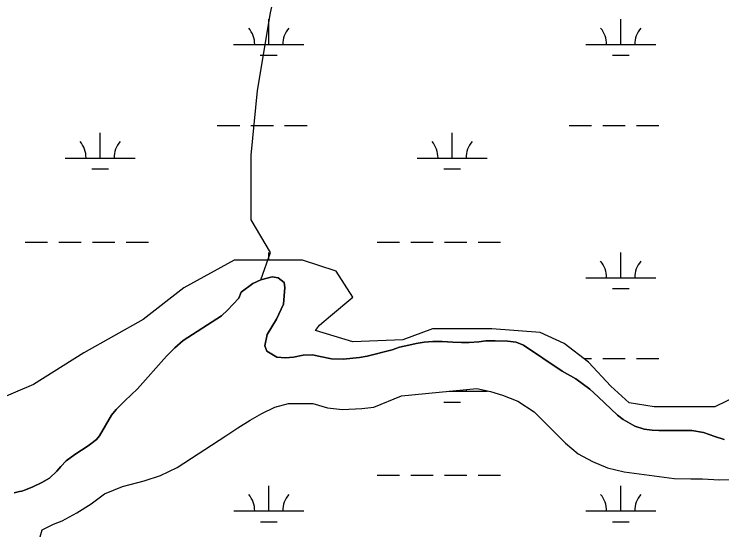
# Model space of a CAD drawing. Extents: x 3177185 to 3215018, y 812988 to 838321.
# Drawn here: x 3187085 to 3188095, y 820802 to 821538 of the extents above; entities that cross this region are included whole.
import ezdxf

# ---------------------------------------------------------------- set-up
doc = ezdxf.new("R2010")
doc.units = 0
for name, color, linetype in [('V-SITE-VEGE', 7, 'Continuous'), ('V-TOPO-SHOR', 7, 'Continuous'), ('V-WETL-SWMP', 7, 'Continuous')]:
    doc.layers.add(name, color=color, linetype=linetype)

msp = doc.modelspace()

# ---------------------------------------------------------------- linework, layer by layer
at = {"layer": 'V-SITE-VEGE'}
for p, q in [((3187453.3, 821163), (3187437, 821158.8)), ((3187462.1, 821161.7), (3187453.3, 821163)), ((3187470.6, 821155.2), (3187462.1, 821161.7)), ((3187425.9, 821153.7), (3187409.2, 821141.4)), ((3187437, 821158.8), (3187425.9, 821153.7)), ((3187471.4, 821147.8), (3187470.6, 821155.2)), ((3187409.2, 821141.4), (3187405.8, 821132.7)), ((3187469.3, 821124.3), (3187471.4, 821147.8)), ((3187405.8, 821132.7), (3187389.6, 821115.3)), ((3187459.3, 821102.9), (3187469.3, 821124.3)), ((3187389.6, 821115.3), (3187381.2, 821107.5)), ((3187381.2, 821107.5), (3187326.3, 821072.2)), ((3187446.4, 821080.8), (3187459.3, 821102.9)), ((3187442.9, 821064.8), (3187446.4, 821080.8)), ((3187326.3, 821072.2), (3187314.4, 821061.8)), ((3187658.6, 821068.1), (3187648.4, 821065.7)), ((3187670, 821070), (3187658.6, 821068.1)), ((3187682.4, 821070.6), (3187670, 821070)), ((3187695.5, 821070.6), (3187682.4, 821070.6)), ((3187710.8, 821069.7), (3187695.5, 821070.6)), ((3187723.5, 821069.5), (3187710.8, 821069.7)), ((3187734.1, 821069.5), (3187723.5, 821069.5)), ((3187748.2, 821070.2), (3187734.1, 821069.5)), ((3187758, 821071.8), (3187748.2, 821070.2)), ((3187771.5, 821072), (3187758, 821071.8)), ((3187788.8, 821071.5), (3187771.5, 821072)), ((3187801.1, 821069.7), (3187788.8, 821071.5)), ((3187811.8, 821065.6), (3187801.1, 821069.7)), ((3187314.4, 821061.8), (3187302.6, 821049.9)), ((3187445.6, 821057.2), (3187442.9, 821064.8)), ((3187624.2, 821059.1), (3187588.8, 821049.9)), ((3187634.9, 821062.8), (3187624.2, 821059.1)), ((3187648.4, 821065.7), (3187634.9, 821062.8)), ((3187866.7, 821028.6), (3187811.8, 821065.6)), ((3187302.6, 821049.9), (3187261.3, 821003.4)), ((3187460.1, 821048.3), (3187445.6, 821057.2)), ((3187472.4, 821047.5), (3187460.1, 821048.3)), ((3187483.8, 821048.7), (3187472.4, 821047.5)), ((3187497.7, 821051.3), (3187483.8, 821048.7)), ((3187510.7, 821051.7), (3187497.7, 821051.3)), ((3187521.6, 821049.4), (3187510.7, 821051.7)), ((3187538, 821046.3), (3187521.6, 821049.4)), ((3187578, 821048), (3187554.6, 821045.4)), ((3187588.8, 821049.9), (3187578, 821048)), ((3187554.6, 821045.4), (3187538, 821046.3)), ((3187886.5, 821017.8), (3187866.7, 821028.6)), ((3187906.4, 821002.8), (3187886.5, 821017.8)), ((3187261.3, 821003.4), (3187243, 820986.3)), ((3187637.9, 820993.1), (3187745.2, 821004)), ((3187745.2, 821004), (3187764.7, 820999.5)), ((3187764.7, 820999.5), (3187781.6, 820994.5)), ((3187918, 820992), (3187906.4, 821002.8)), ((3187598.5, 820977), (3187637.9, 820993.1)), ((3187781.6, 820994.5), (3187803.6, 820985.9)), ((3187945.7, 820965.5), (3187918, 820992)), ((3187243, 820986.3), (3187230.8, 820973.8)), ((3187456.9, 820977.1), (3187476.4, 820982.5)), ((3187476.4, 820982.5), (3187490.4, 820982.2)), ((3187490.4, 820982.2), (3187511.2, 820982.2)), ((3187511.2, 820982.2), (3187532.3, 820976.2)), ((3187803.6, 820985.9), (3187827, 820970.4)), ((3187230.8, 820973.8), (3187224.2, 820965.7)), ((3187422.1, 820958.5), (3187438.7, 820967.9)), ((3187438.7, 820967.9), (3187456.9, 820977.1)), ((3187532.3, 820976.2), (3187553.4, 820973.7)), ((3187553.4, 820973.7), (3187581.4, 820975.3)), ((3187581.4, 820975.3), (3187598.5, 820977)), ((3187827, 820970.4), (3187871.7, 820925.7)), ((3187224.2, 820965.7), (3187207.2, 820936.2)), ((3187404.4, 820947.7), (3187422.1, 820958.5)), ((3187953.8, 820959.4), (3187945.7, 820965.5)), ((3187970.3, 820949.9), (3187953.8, 820959.4)), ((3187387.4, 820936.1), (3187404.4, 820947.7)), ((3187983.6, 820945.6), (3187970.3, 820949.9)), ((3187995.1, 820944.2), (3187983.6, 820945.6)), ((3188004.9, 820943.8), (3187995.1, 820944.2)), ((3188051.7, 820944), (3188004.9, 820943.8)), ((3188068.3, 820941), (3188051.7, 820944)), ((3188084.4, 820935.2), (3188068.3, 820941)), ((3187202.8, 820931.2), (3187194.9, 820924.9)), ((3187207.2, 820936.2), (3187202.8, 820931.2)), ((3187317.7, 820891.3), (3187387.4, 820936.1)), ((3188098.1, 820931.2), (3188084.4, 820935.2)), ((3187190.9, 820922), (3187171.7, 820909.6)), ((3187194.9, 820924.9), (3187190.9, 820922)), ((3187871.7, 820925.7), (3187889.8, 820910.7)), ((3187171.7, 820909.6), (3187159.4, 820900.4)), ((3187889.8, 820910.7), (3187910, 820899.6)), ((3187159.4, 820900.4), (3187151.8, 820892.3)), ((3187910, 820899.6), (3187931.4, 820890.6)), ((3187151.8, 820892.3), (3187146.2, 820885.6)), ((3187294.1, 820879.5), (3187317.7, 820891.3)), ((3187931.4, 820890.6), (3187955.2, 820884.9)), ((3187146.2, 820885.6), (3187135.8, 820876)), ((3187270.9, 820871.9), (3187294.1, 820879.5)), ((3187955.2, 820884.9), (3188026.5, 820875.6)), ((3187124.7, 820869.9), (3187111.9, 820863.5)), ((3187135.8, 820876), (3187124.7, 820869.9)), ((3187240, 820864), (3187270.9, 820871.9)), ((3188026.5, 820875.6), (3188050.2, 820874.8)), ((3188050.2, 820874.8), (3188067, 820874.9)), ((3188067, 820874.9), (3188091.1, 820873.5)), ((3188091.1, 820873.5), (3188153.4, 820875.5)), ((3187093.2, 820856.6), (3187085.3, 820854.7)), ((3187096.3, 820857.1), (3187093.2, 820856.6)), ((3187101.8, 820859), (3187096.3, 820857.1)), ((3187111.9, 820863.5), (3187101.8, 820859)), ((3187214.3, 820853.3), (3187240, 820864)), ((3187195.3, 820839.2), (3187214.3, 820853.3)), ((3187174.7, 820826.2), (3187195.3, 820839.2)), ((3187153.9, 820815.2), (3187174.7, 820826.2)), ((3187125.1, 820802.2), (3187141.3, 820810.4)), ((3187141.3, 820810.4), (3187153.9, 820815.2)), ((3187121.5, 820788.8), (3187125.1, 820802.2))]:
    msp.add_line(p, q, dxfattribs=at)
at = {"layer": 'V-TOPO-SHOR'}
for points in [[(3187437, 821158.8), (3187451.1, 821198), (3187423.4, 821244.2), (3187423.4, 821336.6), (3187432.6, 821429), (3187451.1, 821539.9), (3187469.6, 821623.1), (3187525, 821706.3), (3187552.8, 821798.7), (3187543.5, 821918.8), (3187506.6, 822075.9), (3187469.6, 822223.8), (3187386.4, 822371.7)], [(3187085.3, 820854.7), (3187093.2, 820856.6), (3187096.3, 820857.1), (3187101.8, 820859), (3187111.9, 820863.5), (3187124.7, 820869.9), (3187135.8, 820876), (3187146.2, 820885.6), (3187151.8, 820892.4), (3187159.4, 820900.4), (3187171.7, 820909.6), (3187190.9, 820922), (3187194.9, 820924.9), (3187202.8, 820931.2), (3187207.2, 820936.2), (3187224.2, 820965.7), (3187230.8, 820973.8), (3187243, 820986.3), (3187261.3, 821003.4), (3187302.6, 821049.9), (3187314.4, 821061.8), (3187326.3, 821072.2), (3187381.2, 821107.5), (3187389.6, 821115.3), (3187405.8, 821132.7), (3187409.2, 821141.4), (3187425.9, 821153.7), (3187437, 821158.8), (3187453.3, 821163), (3187462.1, 821161.7), (3187470.6, 821155.2), (3187471.4, 821147.8), (3187469.3, 821124.3), (3187459.3, 821102.9), (3187446.4, 821080.8), (3187442.9, 821064.8), (3187445.6, 821057.2), (3187460.1, 821048.3), (3187472.4, 821047.5), (3187483.8, 821048.7), (3187497.7, 821051.3), (3187510.7, 821051.7), (3187521.6, 821049.4), (3187538, 821046.3), (3187554.6, 821045.4), (3187578, 821048), (3187588.8, 821049.9), (3187624.2, 821059.1), (3187634.9, 821062.8), (3187648.4, 821065.7), (3187658.6, 821068.1), (3187670, 821070), (3187682.4, 821070.6), (3187695.5, 821070.6), (3187710.8, 821069.7), (3187723.5, 821069.5), (3187734.1, 821069.5), (3187748.2, 821070.2), (3187758, 821071.8), (3187771.5, 821072), (3187788.8, 821071.5), (3187801.1, 821069.7), (3187811.8, 821065.6), (3187866.7, 821028.6), (3187886.5, 821017.8), (3187906.4, 821002.8), (3187918, 820992)], [(3187121.5, 820788.8), (3187125.1, 820802.2), (3187141.3, 820810.4), (3187153.9, 820815.2), (3187174.7, 820826.2), (3187195.3, 820839.2), (3187214.3, 820853.3), (3187240, 820864), (3187270.9, 820871.9), (3187294.1, 820879.5), (3187317.7, 820891.3), (3187387.4, 820936.1), (3187404.4, 820947.7), (3187422.1, 820958.5), (3187438.7, 820967.9), (3187456.9, 820977.1), (3187476.4, 820982.5), (3187490.4, 820982.2), (3187511.2, 820982.2), (3187532.3, 820976.2), (3187553.4, 820973.7), (3187581.4, 820975.3), (3187598.5, 820977), (3187637.9, 820993.1), (3187745.2, 821004), (3187764.7, 820999.5), (3187781.6, 820994.5), (3187803.6, 820985.9), (3187827, 820970.4), (3187871.7, 820925.7), (3187889.8, 820910.7), (3187910, 820899.6), (3187931.4, 820890.6), (3187955.2, 820884.9), (3188026.5, 820875.6), (3188050.2, 820874.8), (3188067, 820874.9), (3188091.1, 820873.5), (3188153.4, 820875.5)], [(3187918, 820992), (3187945.7, 820965.5), (3187953.8, 820959.4), (3187970.3, 820949.9), (3187983.6, 820945.6), (3187995.1, 820944.2), (3188004.9, 820943.8), (3188051.7, 820944), (3188068.3, 820941), (3188084.4, 820935.2), (3188098.1, 820931.2)]]:
    msp.add_lwpolyline(points, dxfattribs=at)
at = {"layer": 'V-WETL-SWMP'}
for p, q in [((3187448.4, 821494.5), (3187448.4, 821530.5)), ((3187950.4, 821494.5), (3187950.4, 821530.5)), ((3187398.4, 821494.5), (3187498.4, 821494.5)), ((3187900.4, 821494.5), (3188000.4, 821494.5)), ((3187436.4, 821479.1), (3187460.4, 821479.1)), ((3187938.4, 821479.1), (3187962.4, 821479.1)), ((3187375, 821379.1), (3187407, 821379.1)), ((3187423, 821379.1), (3187455, 821379.1)), ((3187471, 821379.1), (3187503, 821379.1)), ((3187876.9, 821379.1), (3187908.9, 821379.1)), ((3187924.9, 821379.1), (3187956.9, 821379.1)), ((3187972.9, 821379.1), (3188004.9, 821379.1)), ((3187208, 821332.6), (3187208, 821368.6)), ((3187709.9, 821332.6), (3187709.9, 821368.6)), ((3187158, 821332.6), (3187258, 821332.6)), ((3187659.9, 821332.6), (3187759.9, 821332.6)), ((3187196, 821317.2), (3187220, 821317.2)), ((3187697.9, 821317.2), (3187721.9, 821317.2)), ((3187101.1, 821212.6), (3187133.1, 821212.6)), ((3187149.1, 821212.6), (3187181.1, 821212.6)), ((3187197.1, 821212.6), (3187229.1, 821212.6)), ((3187245.1, 821212.6), (3187277.1, 821212.6)), ((3187603, 821212.6), (3187635, 821212.6)), ((3187651, 821212.6), (3187683, 821212.6)), ((3187699, 821212.6), (3187731, 821212.6)), ((3187747, 821212.6), (3187779, 821212.6)), ((3187448.4, 821186.9), (3187448.4, 821197.8)), ((3187950.4, 821161.8), (3187950.4, 821197.8)), ((3187398.9, 821186.9), (3187327.5, 821147.2)), ((3187496.8, 821186.9), (3187398.9, 821186.9)), ((3187544.4, 821171), (3187496.8, 821186.9)), ((3187568.3, 821134), (3187544.4, 821171)), ((3187900.4, 821161.8), (3188000.4, 821161.8)), ((3187327.5, 821147.2), (3187269.2, 821102.2)), ((3187938.4, 821146.4), (3187962.4, 821146.4)), ((3187536.5, 821107.5), (3187568.3, 821134)), ((3187269.2, 821102.2), (3187184.6, 821054.5)), ((3187520.6, 821094.3), (3187536.5, 821107.5)), ((3187515.3, 821086.3), (3187520.6, 821094.3)), ((3187682.1, 821089), (3187639.7, 821073.1)), ((3187766.7, 821089), (3187682.1, 821089)), ((3187835.5, 821083.7), (3187766.7, 821089)), ((3187568.3, 821070.4), (3187515.3, 821086.3)), ((3187869.9, 821067.8), (3187835.5, 821083.7)), ((3187639.7, 821073.1), (3187568.3, 821070.4)), ((3187904.3, 821041.3), (3187869.9, 821067.8)), ((3187184.6, 821054.5), (3187113.1, 821009.5)), ((3188231.9, 821049.6), (3188084.8, 820977.6)), ((3187897.7, 821046.4), (3187908.9, 821046.4)), ((3187936.1, 821006.9), (3187904.3, 821041.3)), ((3187924.9, 821046.4), (3187956.9, 821046.4)), ((3187972.9, 821046.4), (3188004.9, 821046.4)), ((3187113.1, 821009.5), (3187044.3, 820980.4)), ((3187637.9, 820993.1), (3187745.2, 821004)), ((3187705.5, 820999.9), (3187759.9, 820999.9)), ((3187709.9, 820999.9), (3187709.9, 821000.4)), ((3187745.2, 821004), (3187764.7, 820999.5)), ((3187764.7, 820999.5), (3187781.6, 820994.5)), ((3187962.6, 820983.1), (3187936.1, 821006.9)), ((3187598.5, 820977), (3187637.9, 820993.1)), ((3187781.6, 820994.5), (3187803.6, 820985.9)), ((3187456.9, 820977.1), (3187476.4, 820982.5)), ((3187476.4, 820982.5), (3187490.4, 820982.2)), ((3187490.4, 820982.2), (3187511.2, 820982.2)), ((3187511.2, 820982.2), (3187532.3, 820976.2)), ((3187697.9, 820984.5), (3187721.9, 820984.5)), ((3187803.6, 820985.9), (3187827, 820970.4)), ((3187998, 820977.6), (3187962.6, 820983.1)), ((3188084.8, 820977.6), (3187998, 820977.6)), ((3187422.1, 820958.5), (3187438.7, 820967.9)), ((3187438.7, 820967.9), (3187456.9, 820977.1)), ((3187532.3, 820976.2), (3187553.4, 820973.7)), ((3187553.4, 820973.7), (3187581.4, 820975.3)), ((3187581.4, 820975.3), (3187598.5, 820977)), ((3187827, 820970.4), (3187871.7, 820925.7)), ((3187404.4, 820947.7), (3187422.1, 820958.5)), ((3187387.4, 820936.1), (3187404.4, 820947.7)), ((3187317.7, 820891.3), (3187387.4, 820936.1)), ((3187871.7, 820925.7), (3187889.8, 820910.7)), ((3187889.8, 820910.7), (3187910, 820899.6)), ((3187910, 820899.6), (3187931.4, 820890.6)), ((3187294.1, 820879.5), (3187317.7, 820891.3)), ((3187931.4, 820890.6), (3187955.2, 820884.9)), ((3187270.9, 820871.9), (3187294.1, 820879.5)), ((3187603.1, 820879.9), (3187635.1, 820879.9)), ((3187651.1, 820879.9), (3187683.1, 820879.9)), ((3187699.1, 820879.9), (3187731.1, 820879.9)), ((3187747.1, 820879.9), (3187779.1, 820879.9)), ((3187955.2, 820884.9), (3188026.5, 820875.6)), ((3187240, 820864), (3187270.9, 820871.9)), ((3188026.5, 820875.6), (3188050.2, 820874.8)), ((3188050.2, 820874.8), (3188067, 820874.9)), ((3188067, 820874.9), (3188091.1, 820873.5)), ((3188091.1, 820873.5), (3188153.4, 820875.5)), ((3187214.4, 820853.3), (3187240, 820864)), ((3187448.5, 820829.1), (3187448.5, 820865.1)), ((3187950.4, 820829.1), (3187950.4, 820865.1)), ((3187195.3, 820839.2), (3187214.4, 820853.3)), ((3187174.7, 820826.2), (3187195.3, 820839.2)), ((3187153.9, 820815.2), (3187174.7, 820826.2)), ((3187398.5, 820829.1), (3187498.5, 820829.1)), ((3187900.4, 820829.1), (3188000.4, 820829.1)), ((3187125.1, 820802.2), (3187141.3, 820810.4)), ((3187141.3, 820810.4), (3187153.9, 820815.2)), ((3187436.5, 820813.7), (3187460.5, 820813.7)), ((3187938.4, 820813.7), (3187962.4, 820813.7)), ((3187121.5, 820788.8), (3187125.1, 820802.2))]:
    msp.add_line(p, q, dxfattribs=at)
for centre, start, end in [((3187393.2, 821495), 359.2282, 40.7718), ((3187503.7, 821495), 139.2282, 180.7718), ((3187895.1, 821495), 359.2282, 40.7718), ((3188005.6, 821495), 139.2282, 180.7718), ((3187152.7, 821333.1), 359.2282, 40.7718), ((3187263.2, 821333.1), 139.2282, 180.7718), ((3187654.6, 821333.1), 359.2282, 40.7718), ((3187765.1, 821333.1), 139.2282, 180.7718), ((3187895.1, 821162.3), 359.2282, 40.7718), ((3188005.6, 821162.3), 139.2282, 180.7718), ((3187765.1, 821000.4), 176.7607, 180.7718), ((3187393.2, 820829.6), 359.2282, 40.7718), ((3187503.7, 820829.6), 139.2282, 180.7718), ((3187895.1, 820829.6), 359.2282, 40.7718), ((3188005.6, 820829.6), 139.2282, 180.7718)]:
    msp.add_arc(centre, 35.2, start, end, dxfattribs=at)

doc.saveas('drawing.dxf')
